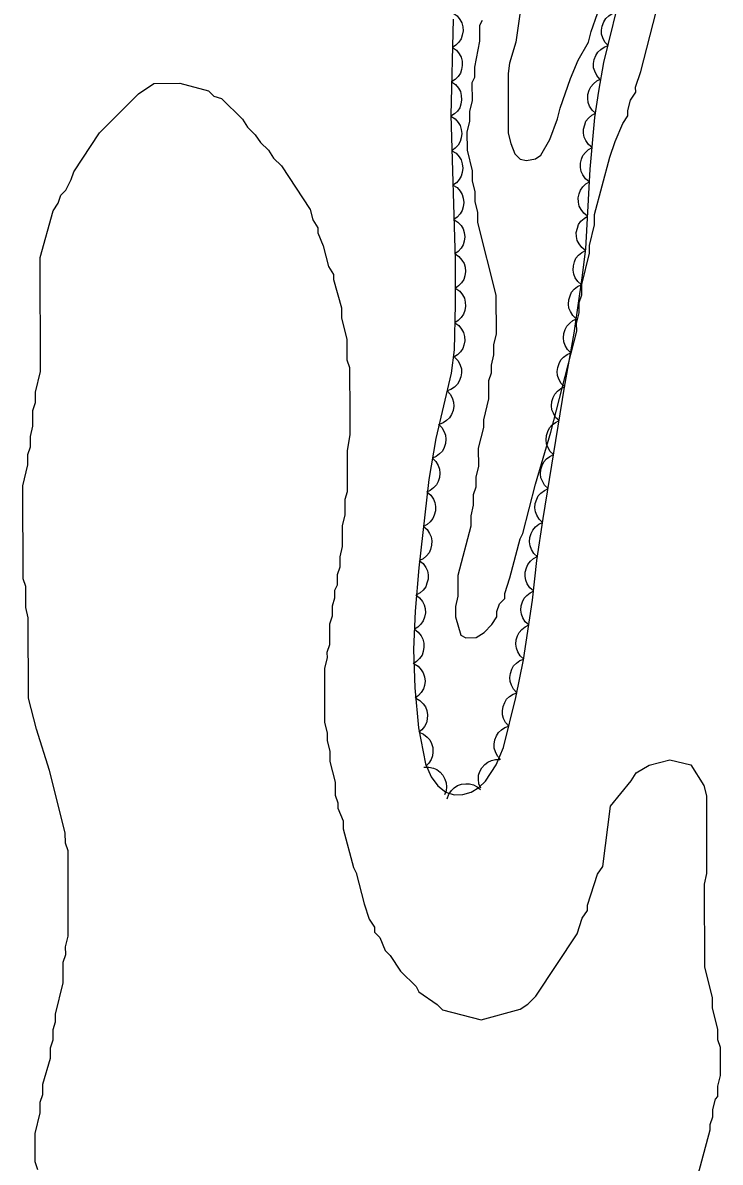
# Model space of a CAD drawing. Extents: x 282461 to 284471, y 5554090 to 5557646.
# Drawn here: x 284043.6 to 284104.4, y 5556538.8 to 5556638.1 of the extents above; entities that cross this region are included whole.
import ezdxf

# ---------------------------------------------------------------- set-up
doc = ezdxf.new("R2010")
doc.units = 0
for name, color, linetype in [('Niveau 1', 7, 'Continuous'), ('Niveau 2', 7, 'Continuous'), ('Niveau 44', 7, 'Continuous'), ('Niveau 7', 7, 'Continuous')]:
    doc.layers.add(name, color=color, linetype=linetype)

msp = doc.modelspace()

# ---------------------------------------------------------------- linework, layer by layer
at = {"layer": 'Niveau 1'}
for points in [[(284082.84, 5556596.96), (284082.84, 5556596.06), (284082.62, 5556595.15), (284082.62, 5556594.25), (284081.5, 5556589.95), (284081.51, 5556588.14), (284081.29, 5556587.23), (284081.29, 5556586.33), (284081.75, 5556584.75), (284082.2, 5556584.52), (284083.1, 5556584.53), (284083.78, 5556584.98), (284084.46, 5556585.67), (284084.91, 5556586.35), (284084.91, 5556586.8), (284085.13, 5556587.48), (284085.58, 5556587.93), (284085.58, 5556588.38), (284086.03, 5556589.74), (284086.92, 5556593.14), (284087.15, 5556593.59), (284088.27, 5556597.89), (284089.61, 5556602.42), (284091.85, 5556611.24), (284091.84, 5556611.92), (284092.07, 5556612.83), (284092.07, 5556613.73), (284092.29, 5556614.41), (284092.29, 5556615.31), (284092.96, 5556618.03), (284092.96, 5556618.71), (284093.4, 5556620.52), (284093.4, 5556621.42), (284094.74, 5556626.4), (284095.19, 5556627.76), (284095.86, 5556629.34), (284096.31, 5556630.02), (284096.31, 5556630.47), (284096.54, 5556631.38), (284096.99, 5556632.06), (284096.98, 5556632.51), (284097.43, 5556633.87), (284098.77, 5556639.07)], [(284083.62, 5556638.33), (284083.39, 5556637.87), (284083.4, 5556636.52), (284082.95, 5556634.26), (284082.96, 5556633.35), (284082.73, 5556632.9), (284082.74, 5556631.32), (284082.51, 5556630.41), (284082.52, 5556629.51), (284082.29, 5556628.6), (284082.3, 5556627.02), (284082.75, 5556625.21), (284082.76, 5556624.31), (284082.99, 5556623.41), (284082.99, 5556622.5), (284083.22, 5556621.6), (284083.22, 5556620.7), (284084.82, 5556614.37), (284084.83, 5556610.98), (284084.61, 5556610.08), (284084.61, 5556609.17), (284084.39, 5556608.27), (284084.39, 5556607.59), (284084.17, 5556606.91), (284084.17, 5556605.33), (284083.73, 5556603.52), (284083.73, 5556602.84), (284083.28, 5556601.03), (284083.29, 5556599.45), (284083.06, 5556598.54), (284083.07, 5556597.64), (284082.84, 5556596.96)]]:
    msp.add_lwpolyline(points, dxfattribs=at)
at = {"layer": 'Niveau 2'}
for points in [[(284044.92, 5556538.14), (284044.69, 5556538.82), (284044.68, 5556541.31), (284045.13, 5556543.11), (284045.12, 5556544.02), (284045.35, 5556544.7), (284045.35, 5556545.6), (284046.02, 5556547.86), (284046.01, 5556548.77), (284046.24, 5556549.45), (284046.24, 5556550.35), (284046.46, 5556551.03), (284046.46, 5556551.71), (284047.13, 5556554.42), (284047.12, 5556556.23), (284047.35, 5556556.91), (284047.34, 5556557.58), (284047.57, 5556558.49), (284047.55, 5556565.94), (284047.32, 5556566.62), (284047.31, 5556567.52), (284045.94, 5556572.94), (284044.8, 5556576.55), (284044.11, 5556579.25), (284044.09, 5556586.26), (284043.86, 5556587.16), (284043.86, 5556588.97), (284043.63, 5556589.64), (284043.61, 5556597.77), (284044.05, 5556599.58), (284044.05, 5556600.49), (284044.27, 5556601.16), (284044.27, 5556602.07), (284044.49, 5556602.97), (284044.49, 5556604.33), (284044.71, 5556605.01), (284044.71, 5556605.91), (284045.16, 5556607.72), (284045.13, 5556617.66), (284046.25, 5556621.73), (284046.7, 5556622.41), (284046.92, 5556623.09), (284047.37, 5556623.54), (284047.82, 5556624.45), (284048.05, 5556625.12), (284050.3, 5556628.52), (284053.68, 5556631.93), (284055.03, 5556632.84), (284057.29, 5556632.85), (284059.78, 5556632.18), (284060.24, 5556631.73), (284060.91, 5556631.51), (284062.73, 5556629.71), (284063.18, 5556629.03), (284063.86, 5556628.36), (284064.32, 5556627.68), (284065, 5556627.01), (284065.45, 5556626.33), (284066.13, 5556625.66), (284068.63, 5556621.83), (284068.86, 5556620.93), (284069.31, 5556620.25), (284069.31, 5556619.8), (284069.77, 5556618.67), (284070.23, 5556616.87), (284070.68, 5556616.19), (284070.68, 5556615.74), (284071.37, 5556613.26), (284071.37, 5556612.36), (284071.83, 5556610.55), (284071.83, 5556608.75), (284072.06, 5556608.07), (284072.08, 5556604), (284072.08, 5556602.2), (284071.86, 5556600.84), (284071.87, 5556597.23), (284071.65, 5556596.55), (284071.65, 5556595.19)], [(284071.65, 5556595.19), (284071.43, 5556594.29), (284071.43, 5556592.48), (284071.21, 5556591.58), (284071.21, 5556590.67), (284070.99, 5556590), (284070.99, 5556589.09), (284070.77, 5556588.64), (284070.77, 5556587.96), (284070.54, 5556587.28), (284070.55, 5556586.38), (284070.32, 5556585.7), (284070.33, 5556583.89), (284070.1, 5556583.22), (284070.11, 5556582.76), (284069.88, 5556581.86), (284069.9, 5556577.12), (284070.12, 5556576.21), (284070.13, 5556575.54), (284070.36, 5556574.63), (284070.36, 5556573.73), (284070.82, 5556571.93), (284070.82, 5556570.8), (284071.05, 5556570.12), (284071.05, 5556569.67), (284071.5, 5556568.54), (284071.51, 5556567.86), (284072.42, 5556564.48), (284072.65, 5556564.03), (284073.34, 5556561.32), (284073.79, 5556559.97), (284074.25, 5556559.29), (284074.25, 5556558.84), (284074.7, 5556558.39), (284075.16, 5556557.26), (284075.61, 5556556.81), (284076.52, 5556555.46), (284077.88, 5556554.12), (284078.11, 5556553.66), (284079.69, 5556552.54), (284080.15, 5556552.09), (284083.54, 5556551.21), (284086.93, 5556552.13), (284087.6, 5556552.58), (284088.28, 5556553.26), (284091.88, 5556558.7), (284092.33, 5556560.06), (284092.78, 5556560.74), (284092.78, 5556561.19), (284093.67, 5556563.9), (284094.12, 5556564.58), (284094.81, 5556569.84), (284096.59, 5556572.05), (284097.04, 5556572.73), (284098.17, 5556573.41), (284099.97, 5556573.87), (284101.78, 5556573.43), (284102.92, 5556571.63), (284103.15, 5556570.72), (284103.17, 5556563.95), (284102.94, 5556563.04), (284102.97, 5556555.82), (284103.65, 5556553.11), (284103.66, 5556552.21), (284104.11, 5556550.4), (284104.12, 5556549.5), (284104.34, 5556548.82), (284104.35, 5556546.34), (284104.13, 5556545.43), (284104.13, 5556544.53), (284103.91, 5556544.3), (284103.68, 5556543.4), (284103.69, 5556542.72), (284103.46, 5556542.04), (284103.46, 5556541.59), (284098.77, 5556524.17)]]:
    msp.add_lwpolyline(points, dxfattribs=at)
at = {"layer": 'Niveau 44'}
for points in [[(284087.23, 5556582.58), (284088, 5556587.79), (284088.38, 5556591.26), (284088.94, 5556594.92), (284090.8, 5556606.35), (284091.64, 5556611.06), (284092.34, 5556615.89), (284092.64, 5556618.42), (284093.03, 5556625.35), (284093.44, 5556629.85), (284093.77, 5556632.15), (284094.23, 5556634.67), (284095.86, 5556641.44)], [(284081.09, 5556638.97), (284081.43, 5556638.73), (284081.68, 5556638.41), (284081.85, 5556638.12), (284081.93, 5556637.78), (284081.95, 5556637.41), (284081.88, 5556637.04), (284081.79, 5556636.72), (284081.59, 5556636.43), (284081.33, 5556636.17), (284081.03, 5556635.97)], [(284094.58, 5556636.13), (284094.3, 5556636.44), (284094.13, 5556636.81), (284094.02, 5556637.12), (284094.02, 5556637.47), (284094.07, 5556637.84), (284094.22, 5556638.19), (284094.38, 5556638.48), (284094.64, 5556638.72), (284094.95, 5556638.92), (284095.28, 5556639.05)], [(284081.08, 5556638.45), (284080.9, 5556630.07), (284081.26, 5556617.45), (284081.28, 5556613.57), (284081.18, 5556609.6), (284080.93, 5556607.58), (284079.59, 5556601.87), (284078.96, 5556598.3), (284078.09, 5556590.6), (284077.78, 5556586.84), (284077.65, 5556583.5), (284077.76, 5556580.15), (284078.06, 5556576.66), (284078.68, 5556573.53), (284079.17, 5556572.4), (284079.77, 5556571.6), (284080.46, 5556571.06), (284081.19, 5556570.83), (284081.93, 5556570.85), (284082.65, 5556571.05), (284083.32, 5556571.45), (284083.9, 5556572.02), (284084.84, 5556573.43), (284085.48, 5556574.95), (284086.56, 5556579.31), (284087.23, 5556582.58)], [(284081.03, 5556635.97), (284081.37, 5556635.73), (284081.62, 5556635.41), (284081.78, 5556635.12), (284081.87, 5556634.78), (284081.89, 5556634.41), (284081.82, 5556634.04), (284081.72, 5556633.72), (284081.52, 5556633.43), (284081.26, 5556633.17), (284080.96, 5556632.97)], [(284093.88, 5556633.21), (284093.6, 5556633.52), (284093.42, 5556633.89), (284093.32, 5556634.2), (284093.31, 5556634.56), (284093.37, 5556634.92), (284093.52, 5556635.27), (284093.68, 5556635.56), (284093.94, 5556635.8), (284094.24, 5556636), (284094.58, 5556636.13)], [(284080.96, 5556632.97), (284081.3, 5556632.73), (284081.55, 5556632.41), (284081.72, 5556632.12), (284081.8, 5556631.78), (284081.83, 5556631.41), (284081.75, 5556631.04), (284081.66, 5556630.72), (284081.46, 5556630.43), (284081.2, 5556630.17), (284080.9, 5556629.97)], [(284093.49, 5556630.23), (284093.19, 5556630.51), (284092.98, 5556630.86), (284092.85, 5556631.17), (284092.81, 5556631.52), (284092.83, 5556631.88), (284092.94, 5556632.25), (284093.08, 5556632.55), (284093.31, 5556632.81), (284093.6, 5556633.05), (284093.92, 5556633.2)], [(284080.9, 5556629.97), (284081.26, 5556629.75), (284081.52, 5556629.44), (284081.7, 5556629.16), (284081.8, 5556628.82), (284081.84, 5556628.46), (284081.79, 5556628.08), (284081.71, 5556627.76), (284081.52, 5556627.46), (284081.28, 5556627.18), (284080.99, 5556626.97)], [(284093.2, 5556627.25), (284092.88, 5556627.51), (284092.65, 5556627.85), (284092.51, 5556628.15), (284092.45, 5556628.49), (284092.45, 5556628.86), (284092.55, 5556629.23), (284092.66, 5556629.54), (284092.88, 5556629.81), (284093.16, 5556630.06), (284093.48, 5556630.23)], [(284080.99, 5556626.97), (284081.34, 5556626.75), (284081.61, 5556626.44), (284081.79, 5556626.16), (284081.89, 5556625.82), (284081.93, 5556625.46), (284081.88, 5556625.08), (284081.8, 5556624.76), (284081.61, 5556624.46), (284081.37, 5556624.18), (284081.07, 5556623.97)], [(284092.93, 5556624.26), (284092.61, 5556624.52), (284092.38, 5556624.86), (284092.23, 5556625.16), (284092.18, 5556625.5), (284092.18, 5556625.87), (284092.28, 5556626.24), (284092.39, 5556626.55), (284092.61, 5556626.82), (284092.89, 5556627.07), (284093.2, 5556627.25)], [(284081.07, 5556623.97), (284081.43, 5556623.75), (284081.69, 5556623.44), (284081.87, 5556623.16), (284081.97, 5556622.83), (284082.01, 5556622.46), (284081.96, 5556622.08), (284081.88, 5556621.76), (284081.7, 5556621.46), (284081.45, 5556621.18), (284081.16, 5556620.97)], [(284092.8, 5556621.26), (284092.47, 5556621.51), (284092.23, 5556621.84), (284092.07, 5556622.13), (284092, 5556622.48), (284091.99, 5556622.85), (284092.08, 5556623.22), (284092.18, 5556623.53), (284092.39, 5556623.81), (284092.66, 5556624.07), (284092.97, 5556624.25)], [(284081.16, 5556620.97), (284081.51, 5556620.75), (284081.78, 5556620.44), (284081.96, 5556620.16), (284082.06, 5556619.83), (284082.1, 5556619.46), (284082.05, 5556619.08), (284081.97, 5556618.76), (284081.78, 5556618.46), (284081.54, 5556618.18), (284081.25, 5556617.97)], [(284092.63, 5556618.26), (284092.3, 5556618.52), (284092.06, 5556618.85), (284091.9, 5556619.14), (284091.83, 5556619.48), (284091.82, 5556619.85), (284091.91, 5556620.22), (284092.01, 5556620.53), (284092.22, 5556620.82), (284092.49, 5556621.07), (284092.8, 5556621.26)], [(284081.26, 5556617.97), (284081.6, 5556617.74), (284081.86, 5556617.43), (284082.04, 5556617.14), (284082.13, 5556616.81), (284082.16, 5556616.44), (284082.1, 5556616.06), (284082.01, 5556615.74), (284081.82, 5556615.45), (284081.57, 5556615.18), (284081.27, 5556614.97)], [(284092.27, 5556615.28), (284091.95, 5556615.56), (284091.73, 5556615.9), (284091.6, 5556616.2), (284091.55, 5556616.55), (284091.56, 5556616.92), (284091.67, 5556617.29), (284091.79, 5556617.59), (284092.02, 5556617.86), (284092.3, 5556618.1), (284092.62, 5556618.26)], [(284081.32, 5556614.97), (284081.66, 5556614.73), (284081.9, 5556614.41), (284082.07, 5556614.12), (284082.15, 5556613.78), (284082.17, 5556613.41), (284082.1, 5556613.03), (284082, 5556612.72), (284081.8, 5556612.43), (284081.54, 5556612.17), (284081.24, 5556611.97)], [(284091.82, 5556612.32), (284091.51, 5556612.6), (284091.3, 5556612.95), (284091.18, 5556613.25), (284091.13, 5556613.6), (284091.16, 5556613.97), (284091.27, 5556614.33), (284091.41, 5556614.63), (284091.64, 5556614.89), (284091.93, 5556615.13), (284092.25, 5556615.29)], [(284091.34, 5556609.35), (284091.04, 5556609.65), (284090.84, 5556610), (284090.72, 5556610.31), (284090.69, 5556610.66), (284090.72, 5556611.03), (284090.85, 5556611.39), (284091, 5556611.68), (284091.24, 5556611.94), (284091.53, 5556612.16), (284091.86, 5556612.31)], [(284081.24, 5556611.97), (284081.58, 5556611.73), (284081.83, 5556611.41), (284081.99, 5556611.12), (284082.07, 5556610.78), (284082.1, 5556610.41), (284082.02, 5556610.03), (284081.93, 5556609.72), (284081.73, 5556609.43), (284081.47, 5556609.17), (284081.16, 5556608.97)], [(284090.81, 5556606.4), (284090.51, 5556606.69), (284090.31, 5556607.05), (284090.19, 5556607.36), (284090.16, 5556607.71), (284090.2, 5556608.07), (284090.33, 5556608.43), (284090.47, 5556608.73), (284090.71, 5556608.98), (284091.01, 5556609.21), (284091.34, 5556609.35)], [(284081.25, 5556608.95), (284081.53, 5556608.64), (284081.71, 5556608.28), (284081.82, 5556607.96), (284081.82, 5556607.61), (284081.77, 5556607.25), (284081.62, 5556606.89), (284081.47, 5556606.61), (284081.21, 5556606.36), (284080.9, 5556606.16), (284080.57, 5556606.03)], [(284080.57, 5556606.03), (284080.85, 5556605.72), (284081.03, 5556605.35), (284081.13, 5556605.04), (284081.14, 5556604.69), (284081.09, 5556604.32), (284080.94, 5556603.97), (284080.78, 5556603.68), (284080.52, 5556603.44), (284080.22, 5556603.24), (284079.88, 5556603.11)], [(284090.33, 5556603.44), (284090.02, 5556603.72), (284089.82, 5556604.08), (284089.7, 5556604.38), (284089.66, 5556604.73), (284089.69, 5556605.1), (284089.81, 5556605.47), (284089.95, 5556605.76), (284090.19, 5556606.02), (284090.48, 5556606.25), (284090.81, 5556606.4)], [(284079.81, 5556603.12), (284080.11, 5556602.83), (284080.31, 5556602.47), (284080.43, 5556602.17), (284080.46, 5556601.82), (284080.43, 5556601.45), (284080.3, 5556601.09), (284080.16, 5556600.79), (284079.91, 5556600.54), (284079.62, 5556600.31), (284079.29, 5556600.17)], [(284089.84, 5556600.48), (284089.54, 5556600.76), (284089.34, 5556601.12), (284089.21, 5556601.42), (284089.18, 5556601.77), (284089.21, 5556602.14), (284089.33, 5556602.5), (284089.47, 5556602.8), (284089.71, 5556603.06), (284090, 5556603.29), (284090.33, 5556603.44)], [(284079.29, 5556600.17), (284079.59, 5556599.87), (284079.79, 5556599.52), (284079.91, 5556599.21), (284079.94, 5556598.86), (284079.9, 5556598.49), (284079.78, 5556598.13), (284079.63, 5556597.84), (284079.39, 5556597.58), (284079.1, 5556597.36), (284078.77, 5556597.21)], [(284089.36, 5556597.51), (284089.06, 5556597.8), (284088.86, 5556598.15), (284088.73, 5556598.46), (284088.7, 5556598.81), (284088.72, 5556599.18), (284088.85, 5556599.54), (284088.99, 5556599.84), (284089.22, 5556600.1), (284089.52, 5556600.32), (284089.84, 5556600.48)], [(284078.84, 5556597.2), (284079.15, 5556596.93), (284079.37, 5556596.59), (284079.51, 5556596.29), (284079.56, 5556595.94), (284079.55, 5556595.57), (284079.45, 5556595.2), (284079.32, 5556594.9), (284079.1, 5556594.63), (284078.82, 5556594.39), (284078.5, 5556594.22)], [(284088.88, 5556594.55), (284088.58, 5556594.84), (284088.37, 5556595.19), (284088.25, 5556595.5), (284088.22, 5556595.85), (284088.24, 5556596.22), (284088.37, 5556596.58), (284088.5, 5556596.88), (284088.74, 5556597.13), (284089.04, 5556597.36), (284089.36, 5556597.51)], [(284078.5, 5556594.22), (284078.82, 5556593.95), (284079.04, 5556593.6), (284079.17, 5556593.3), (284079.23, 5556592.96), (284079.22, 5556592.59), (284079.11, 5556592.22), (284078.99, 5556591.92), (284078.76, 5556591.65), (284078.48, 5556591.4), (284078.16, 5556591.24)], [(284088.43, 5556591.58), (284088.12, 5556591.87), (284087.92, 5556592.22), (284087.79, 5556592.52), (284087.75, 5556592.87), (284087.78, 5556593.24), (284087.9, 5556593.61), (284088.03, 5556593.9), (284088.27, 5556594.17), (284088.56, 5556594.4), (284088.88, 5556594.55)], [(284078.14, 5556591.24), (284078.47, 5556590.98), (284078.7, 5556590.64), (284078.85, 5556590.34), (284078.91, 5556590), (284078.91, 5556589.63), (284078.81, 5556589.26), (284078.7, 5556588.95), (284078.48, 5556588.67), (284078.21, 5556588.42), (284077.9, 5556588.25)], [(284088.09, 5556588.6), (284087.77, 5556588.87), (284087.55, 5556589.22), (284087.41, 5556589.52), (284087.36, 5556589.86), (284087.37, 5556590.23), (284087.47, 5556590.6), (284087.59, 5556590.9), (284087.82, 5556591.18), (284088.1, 5556591.42), (284088.42, 5556591.59)], [(284077.83, 5556588.25), (284078.17, 5556588), (284078.42, 5556587.68), (284078.58, 5556587.39), (284078.65, 5556587.05), (284078.67, 5556586.68), (284078.59, 5556586.3), (284078.49, 5556585.99), (284078.29, 5556585.7), (284078.02, 5556585.44), (284077.72, 5556585.25)], [(284087.68, 5556585.63), (284087.37, 5556585.91), (284087.17, 5556586.26), (284087.04, 5556586.57), (284087, 5556586.92), (284087.02, 5556587.29), (284087.14, 5556587.65), (284087.27, 5556587.95), (284087.51, 5556588.21), (284087.8, 5556588.44), (284088.12, 5556588.6)], [(284077.72, 5556585.25), (284078.05, 5556585), (284078.3, 5556584.68), (284078.46, 5556584.39), (284078.54, 5556584.05), (284078.55, 5556583.68), (284078.48, 5556583.3), (284078.38, 5556582.99), (284078.17, 5556582.71), (284077.91, 5556582.44), (284077.6, 5556582.25)], [(284087.24, 5556582.66), (284086.93, 5556582.94), (284086.73, 5556583.29), (284086.6, 5556583.6), (284086.56, 5556583.95), (284086.58, 5556584.32), (284086.7, 5556584.68), (284086.83, 5556584.98), (284087.07, 5556585.24), (284087.36, 5556585.47), (284087.68, 5556585.63)], [(284077.69, 5556582.25), (284078.04, 5556582.03), (284078.31, 5556581.72), (284078.49, 5556581.45), (284078.59, 5556581.11), (284078.64, 5556580.74), (284078.59, 5556580.36), (284078.51, 5556580.05), (284078.32, 5556579.75), (284078.08, 5556579.47), (284077.79, 5556579.25)], [(284086.64, 5556579.72), (284086.35, 5556580.02), (284086.16, 5556580.38), (284086.05, 5556580.69), (284086.03, 5556581.04), (284086.08, 5556581.41), (284086.21, 5556581.77), (284086.36, 5556582.06), (284086.61, 5556582.31), (284086.91, 5556582.52), (284087.25, 5556582.66)], [(284077.84, 5556579.26), (284078.2, 5556579.05), (284078.48, 5556578.76), (284078.68, 5556578.49), (284078.8, 5556578.16), (284078.86, 5556577.8), (284078.83, 5556577.42), (284078.77, 5556577.1), (284078.6, 5556576.79), (284078.37, 5556576.49), (284078.09, 5556576.27)], [(284085.94, 5556576.8), (284085.66, 5556577.12), (284085.49, 5556577.48), (284085.39, 5556577.8), (284085.38, 5556578.15), (284085.44, 5556578.52), (284085.59, 5556578.87), (284085.75, 5556579.15), (284086.01, 5556579.39), (284086.32, 5556579.59), (284086.66, 5556579.72)], [(284078.14, 5556576.27), (284078.52, 5556576.11), (284078.83, 5556575.85), (284079.06, 5556575.61), (284079.21, 5556575.29), (284079.32, 5556574.94), (284079.33, 5556574.55), (284079.3, 5556574.23), (284079.17, 5556573.9), (284078.97, 5556573.59), (284078.72, 5556573.33)], [(284085.22, 5556573.89), (284084.94, 5556574.2), (284084.77, 5556574.57), (284084.67, 5556574.89), (284084.66, 5556575.24), (284084.72, 5556575.6), (284084.87, 5556575.95), (284085.03, 5556576.24), (284085.29, 5556576.48), (284085.6, 5556576.68), (284085.94, 5556576.8)], [(284078.55, 5556573.22), (284078.97, 5556573.24), (284079.37, 5556573.14), (284079.67, 5556573.02), (284079.95, 5556572.8), (284080.2, 5556572.53), (284080.37, 5556572.19), (284080.49, 5556571.88), (284080.51, 5556571.53), (284080.47, 5556571.16), (284080.35, 5556570.82)], [(284083.49, 5556571.4), (284083.33, 5556571.78), (284083.29, 5556572.19), (284083.3, 5556572.52), (284083.42, 5556572.85), (284083.59, 5556573.18), (284083.86, 5556573.46), (284084.1, 5556573.67), (284084.43, 5556573.81), (284084.79, 5556573.89), (284085.15, 5556573.9)], [(284080.57, 5556570.47), (284080.71, 5556570.87), (284080.94, 5556571.2), (284081.17, 5556571.44), (284081.47, 5556571.62), (284081.82, 5556571.75), (284082.2, 5556571.79), (284082.53, 5556571.79), (284082.86, 5556571.68), (284083.19, 5556571.51), (284083.47, 5556571.28)]]:
    msp.add_lwpolyline(points, dxfattribs=at)
at = {"layer": 'Niveau 7'}
msp.add_lwpolyline([(284086.99, 5556639.47), (284086.55, 5556636.42), (284085.99, 5556634.6), (284085.88, 5556633.7), (284085.89, 5556628.5), (284086.12, 5556627.6), (284086.46, 5556626.69), (284086.92, 5556626.24), (284087.48, 5556626.13), (284088.27, 5556626.25), (284088.73, 5556626.59), (284089.51, 5556627.95), (284090.19, 5556629.76), (284090.41, 5556630.67), (284091.31, 5556633.27), (284091.98, 5556634.86), (284092.88, 5556636.44), (284093.11, 5556637.35), (284093.67, 5556638.94)], dxfattribs=at)

doc.saveas('drawing.dxf')
